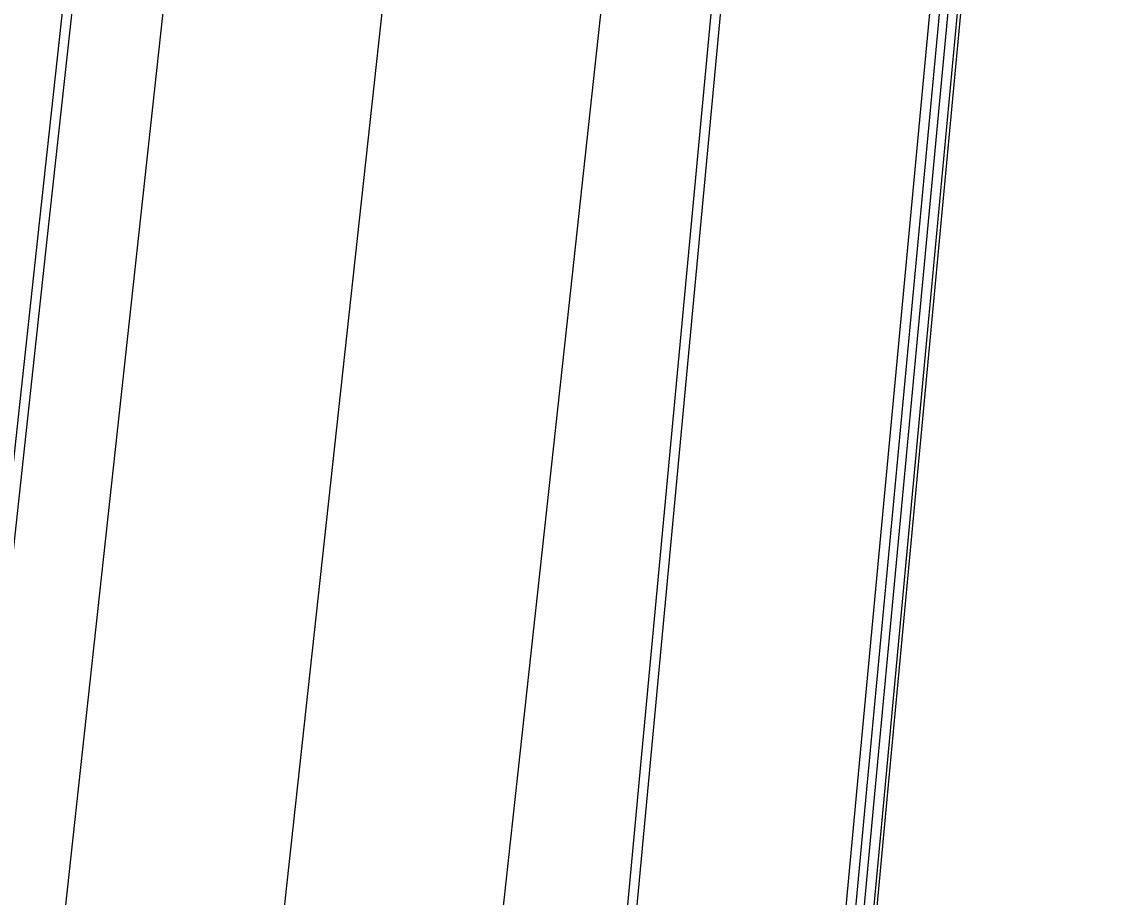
# Model space of a CAD drawing. Extents: x 1797478 to 1804836, y 246529 to 250952.
# Drawn here: x 1797811.3 to 1797871.8, y 248437.2 to 248485.4 of the extents above; entities that cross this region are included whole.
import ezdxf

# ---------------------------------------------------------------- set-up
doc = ezdxf.new("R2010")
doc.units = 0
for name, color, linetype in [('1', 7, 'Continuous'), ('EDPV-LINE', 7, 'Continuous'), ('SHDR-UPAV', 7, 'Continuous')]:
    doc.layers.add(name, color=color, linetype=linetype)

msp = doc.modelspace()

# ---------------------------------------------------------------- linework, layer by layer
for points in [[(1797806.749, 248423.912), (1797809.454, 248448.712), (1797812.16, 248473.514), (1797814.866, 248498.319), (1797817.573, 248523.127), (1797820.28, 248547.938), (1797822.987, 248572.753), (1797824.962, 248590.859), (1797825.695, 248597.572), (1797828.405, 248622.418), (1797831.118, 248647.284), (1797833.83, 248672.15), (1797835.049, 248683.329), (1797836.542, 248697.017), (1797839.255, 248721.883), (1797841.967, 248746.749), (1797844.68, 248771.616), (1797845.14, 248775.832), (1797847.392, 248796.482), (1797850.105, 248821.348), (1797852.817, 248846.215)], [(1797807.266, 248423.849), (1797809.971, 248448.648), (1797812.677, 248473.449), (1797815.383, 248498.252), (1797818.089, 248523.059), (1797820.796, 248547.868), (1797823.503, 248572.682), (1797825.478, 248590.787), (1797826.21, 248597.499), (1797828.921, 248622.344), (1797831.633, 248647.21), (1797834.346, 248672.077), (1797835.565, 248683.255), (1797837.058, 248696.943), (1797839.77, 248721.809), (1797842.483, 248746.676), (1797845.195, 248771.542), (1797845.655, 248775.758), (1797847.908, 248796.408), (1797850.62, 248821.275), (1797853.333, 248846.141)], [(1797812.23, 248423.25), (1797814.934, 248448.034), (1797817.637, 248472.821), (1797820.341, 248497.61), (1797823.046, 248522.401), (1797825.75, 248547.197), (1797828.455, 248571.996), (1797830.429, 248590.09), (1797831.161, 248596.799), (1797833.87, 248621.637), (1797836.583, 248646.503), (1797839.295, 248671.369), (1797840.515, 248682.548), (1797842.008, 248696.236), (1797844.72, 248721.102), (1797847.433, 248745.968), (1797850.145, 248770.835), (1797850.605, 248775.051), (1797852.858, 248795.701), (1797855.57, 248820.568), (1797858.283, 248845.434)], [(1797812.23, 248423.25), (1797814.934, 248448.034), (1797817.637, 248472.821), (1797820.341, 248497.61), (1797823.046, 248522.401), (1797825.75, 248547.197), (1797828.455, 248571.996), (1797830.429, 248590.09), (1797831.161, 248596.799), (1797833.87, 248621.637), (1797836.583, 248646.503), (1797839.295, 248671.369), (1797840.515, 248682.548), (1797842.008, 248696.236), (1797844.72, 248721.102), (1797847.433, 248745.968), (1797850.145, 248770.835), (1797850.605, 248775.051), (1797852.858, 248795.701), (1797855.57, 248820.568), (1797858.283, 248845.434)], [(1797812.23, 248423.25), (1797814.934, 248448.034), (1797817.637, 248472.821), (1797820.341, 248497.61), (1797823.046, 248522.401), (1797825.75, 248547.197), (1797828.455, 248571.996), (1797830.429, 248590.09), (1797831.161, 248596.799), (1797833.87, 248621.637), (1797836.583, 248646.503), (1797839.295, 248671.369), (1797840.515, 248682.548), (1797842.008, 248696.236), (1797844.72, 248721.102), (1797847.433, 248745.968), (1797850.145, 248770.835), (1797850.605, 248775.051), (1797852.858, 248795.701), (1797855.57, 248820.568), (1797858.283, 248845.434)], [(1797812.23, 248423.25), (1797814.934, 248448.034), (1797817.637, 248472.821), (1797820.341, 248497.61), (1797823.046, 248522.401), (1797825.75, 248547.197), (1797828.455, 248571.996), (1797830.429, 248590.09), (1797831.161, 248596.799), (1797833.87, 248621.637), (1797836.583, 248646.503), (1797839.295, 248671.369), (1797840.515, 248682.548), (1797842.008, 248696.236), (1797844.72, 248721.102), (1797847.433, 248745.968), (1797850.145, 248770.835), (1797850.605, 248775.051), (1797852.858, 248795.701), (1797855.57, 248820.568), (1797858.283, 248845.434)], [(1797812.23, 248423.25), (1797814.934, 248448.034), (1797817.637, 248472.821), (1797820.341, 248497.61), (1797823.046, 248522.401), (1797825.75, 248547.197), (1797828.455, 248571.996), (1797830.429, 248590.09), (1797831.161, 248596.799), (1797833.87, 248621.637), (1797836.583, 248646.503), (1797839.295, 248671.369), (1797840.515, 248682.548), (1797842.008, 248696.236), (1797844.72, 248721.102), (1797847.433, 248745.968), (1797850.145, 248770.835), (1797850.605, 248775.051), (1797852.858, 248795.701), (1797855.57, 248820.568), (1797858.283, 248845.434)], [(1797824.144, 248421.811), (1797826.844, 248446.56), (1797829.544, 248471.312), (1797832.244, 248496.067), (1797834.945, 248520.824), (1797837.646, 248545.584), (1797840.347, 248570.349), (1797842.318, 248588.418), (1797843.049, 248595.117), (1797845.756, 248619.938), (1797848.469, 248644.805), (1797851.181, 248669.671), (1797852.401, 248680.85), (1797853.894, 248694.538), (1797856.606, 248719.404), (1797859.319, 248744.27), (1797862.031, 248769.137), (1797862.491, 248773.352), (1797864.744, 248794.003), (1797867.456, 248818.869), (1797870.168, 248843.736)], [(1797824.144, 248421.811), (1797826.844, 248446.56), (1797829.544, 248471.312), (1797832.244, 248496.067), (1797834.945, 248520.824), (1797837.646, 248545.584), (1797840.347, 248570.349), (1797842.318, 248588.418), (1797843.049, 248595.117), (1797845.756, 248619.938), (1797848.469, 248644.805), (1797851.181, 248669.671), (1797852.401, 248680.85), (1797853.894, 248694.538), (1797856.606, 248719.404), (1797859.319, 248744.27), (1797862.031, 248769.137), (1797862.491, 248773.352), (1797864.744, 248794.003), (1797867.456, 248818.869), (1797870.168, 248843.736)], [(1797824.144, 248421.811), (1797826.844, 248446.56), (1797829.544, 248471.312), (1797832.244, 248496.067), (1797834.945, 248520.824), (1797837.646, 248545.584), (1797840.347, 248570.349), (1797842.318, 248588.418), (1797843.049, 248595.117), (1797845.756, 248619.938), (1797848.469, 248644.805), (1797851.181, 248669.671), (1797852.401, 248680.85), (1797853.894, 248694.538), (1797856.606, 248719.404), (1797859.319, 248744.27), (1797862.031, 248769.137), (1797862.491, 248773.352), (1797864.744, 248794.003), (1797867.456, 248818.869), (1797870.168, 248843.736)], [(1797824.144, 248421.811), (1797826.844, 248446.56), (1797829.544, 248471.312), (1797832.244, 248496.067), (1797834.945, 248520.824), (1797837.646, 248545.584), (1797840.347, 248570.349), (1797842.318, 248588.418), (1797843.049, 248595.117), (1797845.756, 248619.938), (1797848.469, 248644.805), (1797851.181, 248669.671), (1797852.401, 248680.85), (1797853.894, 248694.538), (1797856.606, 248719.404), (1797859.319, 248744.27), (1797862.031, 248769.137), (1797862.491, 248773.352), (1797864.744, 248794.003), (1797867.456, 248818.869), (1797870.168, 248843.736)], [(1797836.058, 248420.372), (1797838.753, 248445.087), (1797841.449, 248469.804), (1797844.145, 248494.524), (1797846.841, 248519.246), (1797849.537, 248543.972), (1797852.233, 248568.702), (1797854.201, 248586.746), (1797854.93, 248593.436), (1797857.636, 248618.241), (1797860.348, 248643.107), (1797863.061, 248667.974), (1797864.28, 248679.152), (1797865.773, 248692.84), (1797868.485, 248717.706), (1797871.198, 248742.573), (1797873.91, 248767.439), (1797874.37, 248771.655), (1797876.623, 248792.306), (1797879.335, 248817.172), (1797882.048, 248842.038)], [(1797843.08, 248419.524), (1797845.395, 248444.265), (1797847.71, 248469.011), (1797850.026, 248493.761), (1797852.342, 248518.517), (1797854.659, 248543.278), (1797856.977, 248568.045), (1797858.668, 248586.118), (1797859.295, 248592.819), (1797861.62, 248617.672), (1797863.952, 248642.593), (1797866.284, 248667.513), (1797867.332, 248678.716), (1797868.615, 248692.434), (1797870.947, 248717.355), (1797873.279, 248742.275), (1797875.611, 248767.196), (1797876.006, 248771.421), (1797877.943, 248792.117), (1797880.274, 248817.038), (1797882.606, 248841.958)], [(1797843.08, 248419.524), (1797845.395, 248444.265), (1797847.71, 248469.011), (1797850.026, 248493.761), (1797852.342, 248518.517), (1797854.659, 248543.278), (1797856.977, 248568.045), (1797858.668, 248586.118), (1797859.295, 248592.819), (1797861.62, 248617.672), (1797863.952, 248642.593), (1797866.284, 248667.513), (1797867.332, 248678.716), (1797868.615, 248692.434), (1797870.947, 248717.355), (1797873.279, 248742.275), (1797875.611, 248767.196), (1797876.006, 248771.421), (1797877.943, 248792.117), (1797880.274, 248817.038), (1797882.606, 248841.958)], [(1797843.08, 248419.524), (1797845.395, 248444.265), (1797847.71, 248469.011), (1797850.026, 248493.761), (1797852.342, 248518.517), (1797854.659, 248543.278), (1797856.977, 248568.045), (1797858.668, 248586.118), (1797859.295, 248592.819), (1797861.62, 248617.672), (1797863.952, 248642.593), (1797866.284, 248667.513), (1797867.332, 248678.716), (1797868.615, 248692.434), (1797870.947, 248717.355), (1797873.279, 248742.275), (1797875.611, 248767.196), (1797876.006, 248771.421), (1797877.943, 248792.117), (1797880.274, 248817.038), (1797882.606, 248841.958)], [(1797843.08, 248419.524), (1797845.395, 248444.265), (1797847.71, 248469.011), (1797850.026, 248493.761), (1797852.342, 248518.517), (1797854.659, 248543.278), (1797856.977, 248568.045), (1797858.668, 248586.118), (1797859.295, 248592.819), (1797861.62, 248617.672), (1797863.952, 248642.593), (1797866.284, 248667.513), (1797867.332, 248678.716), (1797868.615, 248692.434), (1797870.947, 248717.355), (1797873.279, 248742.275), (1797875.611, 248767.196), (1797876.006, 248771.421), (1797877.943, 248792.117), (1797880.274, 248817.038), (1797882.606, 248841.958)], [(1797843.587, 248419.462), (1797845.902, 248444.202), (1797848.217, 248468.947), (1797850.533, 248493.696), (1797852.849, 248518.45), (1797855.166, 248543.209), (1797857.483, 248567.975), (1797859.174, 248586.047), (1797859.801, 248592.747), (1797862.126, 248617.6), (1797864.458, 248642.52), (1797866.79, 248667.441), (1797867.838, 248678.644), (1797869.121, 248692.362), (1797871.453, 248717.282), (1797873.785, 248742.203), (1797876.117, 248767.124), (1797876.512, 248771.349), (1797878.449, 248792.045), (1797880.78, 248816.965), (1797883.112, 248841.886)], [(1797855.527, 248418.02), (1797857.838, 248442.726), (1797860.149, 248467.435), (1797862.46, 248492.15), (1797864.771, 248516.869), (1797867.083, 248541.594), (1797869.396, 248566.325), (1797871.083, 248584.371), (1797871.709, 248591.062), (1797874.032, 248615.898), (1797876.364, 248640.819), (1797878.696, 248665.74), (1797879.744, 248676.943), (1797881.027, 248690.661), (1797883.359, 248715.581), (1797885.691, 248740.502), (1797888.023, 248765.423), (1797888.418, 248769.648), (1797890.354, 248790.344), (1797892.686, 248815.264), (1797895.018, 248840.185)], [(1797855.986, 248417.965), (1797858.296, 248442.669), (1797860.607, 248467.377), (1797862.918, 248492.09), (1797865.229, 248516.808), (1797867.541, 248541.532), (1797869.854, 248566.262), (1797871.541, 248584.307), (1797872.166, 248590.998), (1797874.489, 248615.833), (1797876.821, 248640.754), (1797879.153, 248665.674), (1797880.201, 248676.877), (1797881.485, 248690.595), (1797883.816, 248715.516), (1797886.148, 248740.437), (1797888.48, 248765.357), (1797888.875, 248769.583), (1797890.812, 248790.278), (1797893.144, 248815.199), (1797895.475, 248840.12)], [(1797856.503, 248417.903), (1797858.813, 248442.605), (1797861.124, 248467.312), (1797863.435, 248492.023), (1797865.746, 248516.74), (1797868.057, 248541.462), (1797870.369, 248566.19), (1797872.057, 248584.234), (1797872.682, 248590.925), (1797875.005, 248615.759), (1797877.337, 248640.68), (1797879.668, 248665.601), (1797880.717, 248676.804), (1797882, 248690.522), (1797884.332, 248715.442), (1797886.664, 248740.363), (1797888.996, 248765.284), (1797889.391, 248769.509), (1797891.327, 248790.204), (1797893.659, 248815.125), (1797895.991, 248840.046)]]:
    msp.add_lwpolyline(points)
at = {"layer": '1'}
msp.add_lwpolyline([(1797824.144, 248421.811), (1797826.844, 248446.56), (1797829.544, 248471.312), (1797832.244, 248496.067), (1797834.945, 248520.824), (1797837.646, 248545.584), (1797840.347, 248570.349), (1797842.318, 248588.418), (1797843.049, 248595.117), (1797845.756, 248619.938), (1797848.469, 248644.805), (1797851.181, 248669.671), (1797852.401, 248680.85), (1797853.894, 248694.538), (1797856.606, 248719.404), (1797859.319, 248744.27), (1797862.031, 248769.137), (1797862.491, 248773.352), (1797864.744, 248794.003), (1797867.456, 248818.869), (1797870.168, 248843.736)], dxfattribs=at)
at = {"layer": 'EDPV-LINE'}
for points in [[(1797812.23, 248423.25), (1797814.934, 248448.034), (1797817.637, 248472.821), (1797820.341, 248497.61), (1797823.046, 248522.401), (1797825.75, 248547.197), (1797828.455, 248571.996), (1797830.429, 248590.09), (1797831.161, 248596.799), (1797833.87, 248621.637), (1797836.583, 248646.503), (1797839.295, 248671.369), (1797840.515, 248682.548), (1797842.008, 248696.236), (1797844.72, 248721.102), (1797847.433, 248745.968), (1797850.145, 248770.835), (1797850.605, 248775.051), (1797852.858, 248795.701), (1797855.57, 248820.568), (1797858.283, 248845.434)], [(1797843.08, 248419.524), (1797845.395, 248444.265), (1797847.71, 248469.011), (1797850.026, 248493.761), (1797852.342, 248518.517), (1797854.659, 248543.278), (1797856.977, 248568.045), (1797858.668, 248586.118), (1797859.295, 248592.819), (1797861.62, 248617.672), (1797863.952, 248642.593), (1797866.284, 248667.513), (1797867.332, 248678.716), (1797868.615, 248692.434), (1797870.947, 248717.355), (1797873.279, 248742.275), (1797875.611, 248767.196), (1797876.006, 248771.421), (1797877.943, 248792.117), (1797880.274, 248817.038), (1797882.606, 248841.958)], [(1797843.08, 248419.524), (1797845.395, 248444.265), (1797847.71, 248469.011), (1797850.026, 248493.761), (1797852.342, 248518.517), (1797854.659, 248543.278), (1797856.977, 248568.045), (1797858.668, 248586.118), (1797859.295, 248592.819), (1797861.62, 248617.672), (1797863.952, 248642.593), (1797866.284, 248667.513), (1797867.332, 248678.716), (1797868.615, 248692.434), (1797870.947, 248717.355), (1797873.279, 248742.275), (1797875.611, 248767.196), (1797876.006, 248771.421), (1797877.943, 248792.117), (1797880.274, 248817.038), (1797882.606, 248841.958)]]:
    msp.add_lwpolyline(points, dxfattribs=at)
at = {"layer": 'SHDR-UPAV'}
for points in [[(1797854.993, 248418.085), (1797857.304, 248442.792), (1797859.615, 248467.503), (1797861.926, 248492.219), (1797864.238, 248516.94), (1797866.55, 248541.666), (1797868.863, 248566.399), (1797870.551, 248584.446), (1797871.176, 248591.138), (1797873.499, 248615.974), (1797875.831, 248640.895), (1797878.163, 248665.816), (1797879.211, 248677.019), (1797880.495, 248690.737), (1797882.827, 248715.657), (1797885.158, 248740.578), (1797887.49, 248765.499), (1797887.885, 248769.724), (1797889.822, 248790.42), (1797892.154, 248815.34), (1797894.485, 248840.261)], [(1797854.993, 248418.085), (1797857.304, 248442.792), (1797859.615, 248467.503), (1797861.926, 248492.219), (1797864.238, 248516.94), (1797866.55, 248541.666), (1797868.863, 248566.399), (1797870.551, 248584.446), (1797871.176, 248591.138), (1797873.499, 248615.974), (1797875.831, 248640.895), (1797878.163, 248665.816), (1797879.211, 248677.019), (1797880.495, 248690.737), (1797882.827, 248715.657), (1797885.158, 248740.578), (1797887.49, 248765.499), (1797887.885, 248769.724), (1797889.822, 248790.42), (1797892.154, 248815.34), (1797894.485, 248840.261)], [(1797856.681, 248417.881), (1797858.991, 248442.583), (1797861.301, 248467.289), (1797863.612, 248492), (1797865.923, 248516.716), (1797868.235, 248541.438), (1797870.547, 248566.166), (1797872.234, 248584.209), (1797872.859, 248590.9), (1797875.182, 248615.734), (1797877.514, 248640.655), (1797879.846, 248665.575), (1797880.894, 248676.778), (1797882.178, 248690.496), (1797884.509, 248715.417), (1797886.841, 248740.338), (1797889.173, 248765.258), (1797889.568, 248769.484), (1797891.505, 248790.179), (1797893.837, 248815.1), (1797896.168, 248840.021)]]:
    msp.add_lwpolyline(points, dxfattribs=at)

doc.saveas('drawing.dxf')
